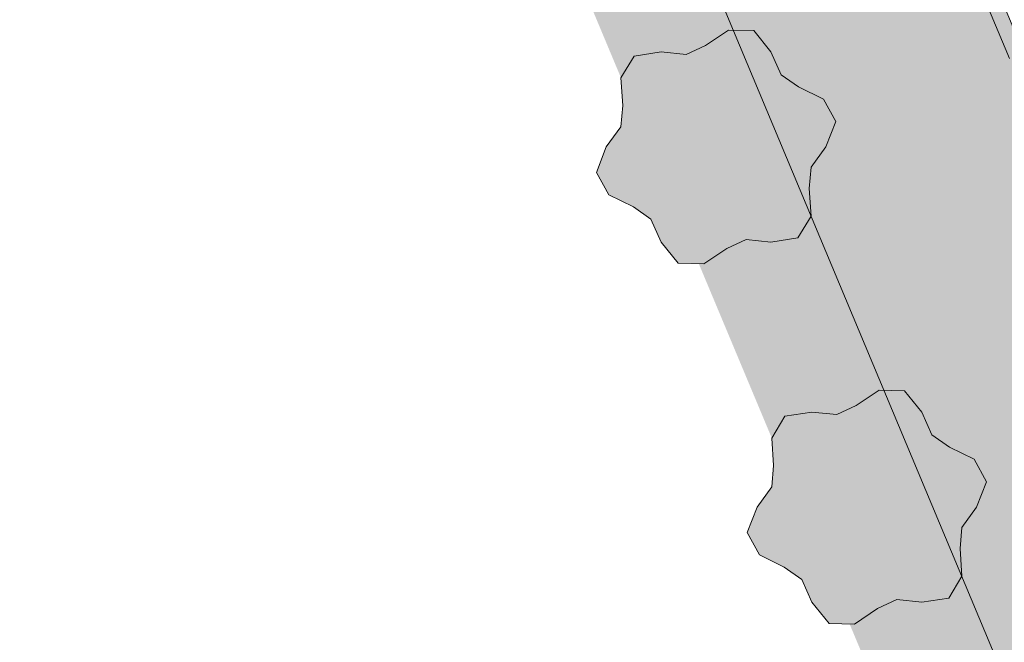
# Model space of a CAD drawing. Extents: x 306008 to 307050, y 9156110 to 9156581.
# Tile 400 of 656: x 306077.75 to 306081.79, y 9156422.19 to 9156424.75. Entities that reach past the tile are written whole.
import ezdxf

# ---------------------------------------------------------------- set-up
doc = ezdxf.new("R2010")
doc.units = 0
doc.linetypes.add('DASHED', pattern=[1.524, 1.27, -0.254])
for name, color, linetype in [('D32_JLN_JALUR_SEPEDA', 7, 'Continuous'), ('D32_JLN_PAGAR_HIJAU', 7, 'Continuous'), ('D32_JLN_SALURAN_TERTUTUP', 7, 'Continuous')]:
    doc.layers.add(name, color=color, linetype=linetype)

msp = doc.modelspace()

# ---------------------------------------------------------------- hatches: boundary and pattern name
at = {"layer": 'D32_JLN_JALUR_SEPEDA', "true_color": 0xc4d696}
h = msp.add_hatch(color=7, dxfattribs=at)
h.dxf.hatch_style = 1
h.paths.add_polyline_path([(306112.603, 9156366.1652), (306112.3498, 9156366.3169), (306112.1143, 9156366.4949), (306108.4574, 9156369.5799), (306108.2868, 9156369.7365), (306108.13, 9156369.907), (306107.9881, 9156370.0901), (306104.4801, 9156375.0324), (306104.3652, 9156375.208), (306104.2642, 9156375.3918), (306086.4598, 9156410.9102), (306086.3816, 9156411.0804), (306072.3054, 9156444.6983), (306072.2719, 9156444.7823), (306062.5808, 9156470.2468), (306062.5276, 9156470.4), (306056.1569, 9156490.6587), (306056.1065, 9156490.8408), (306048.3707, 9156523.0134), (306035.0938, 9156560.1561), (306034.9979, 9156560.4896), (306033.1597, 9156568.8267), (306033.1645, 9156568.8139), (306033.2921, 9156568.431), (306033.2922, 9156568.4308), (306033.2985, 9156568.4125), (306033.2986, 9156568.4121), (306033.3043, 9156568.3967), (306033.3044, 9156568.3965), (306033.4856, 9156567.924), (306033.5303, 9156567.7992), (306033.6691, 9156567.3828), (306033.6692, 9156567.3824), (306033.6791, 9156567.3544), (306033.6794, 9156567.3537), (306033.6897, 9156567.3275), (306033.6899, 9156567.3272), (306033.8361, 9156566.9763), (306033.9337, 9156566.7066), (306034.0537, 9156566.3171), (306034.0538, 9156566.3169), (306034.0608, 9156566.2952), (306034.061, 9156566.2947), (306034.0665, 9156566.2788), (306034.0666, 9156566.2786), (306049.4498, 9156523.8474), (306049.4501, 9156523.8467), (306049.4775, 9156523.7789), (306049.478, 9156523.7778), (306049.4859, 9156523.7614), (306049.5769, 9156523.543), (306049.5777, 9156523.5412), (306049.5787, 9156523.5396), (306049.5799, 9156523.538), (306049.5809, 9156523.5369), (306049.6059, 9156523.474), (306049.6061, 9156523.4737), (306049.7336, 9156523.1683), (306049.8595, 9156522.8013), (306049.9188, 9156522.5834), (306049.9473, 9156522.4699), (306058.0585, 9156487.2778), (306058.0585, 9156487.2776), (306058.0647, 9156487.2519), (306058.0647, 9156487.2518), (306058.1656, 9156486.8469), (306058.2051, 9156486.6637), (306058.2647, 9156486.339), (306058.2648, 9156486.3384), (306058.2772, 9156486.281), (306058.2775, 9156486.2799), (306058.2842, 9156486.2554), (306058.2843, 9156486.2549), (306058.3602, 9156486.0011), (306058.4283, 9156485.7271), (306058.48, 9156485.4666), (306058.4801, 9156485.4663), (306058.4848, 9156485.4441), (306058.4849, 9156485.4436), (306058.489, 9156485.4264), (306058.4891, 9156485.4262), (306058.5308, 9156485.2602), (306058.5921, 9156484.9451), (306058.6058, 9156484.8469), (306058.6062, 9156484.8451), (306058.6217, 9156484.7785), (306058.6221, 9156484.7771), (306058.6276, 9156484.7594), (306058.7015, 9156484.4689), (306058.7314, 9156484.2686), (306058.7316, 9156484.2677), (306058.7413, 9156484.219), (306058.7418, 9156484.2171), (306058.7682, 9156484.1303), (306058.7685, 9156484.1293), (306058.7923, 9156484.0637), (306058.8609, 9156483.8043), (306058.9784, 9156483.2627), (306059.0098, 9156483.091), (306059.0101, 9156483.0898), (306059.122, 9156482.6418), (306059.1492, 9156482.5229), (306059.1726, 9156482.4095), (306059.173, 9156482.4079), (306059.1767, 9156482.3953), (306059.1769, 9156482.3947), (306059.1965, 9156482.3346), (306059.1966, 9156482.3343), (306059.2052, 9156482.3094), (306059.2054, 9156482.3088), (306059.2125, 9156482.2898), (306059.2126, 9156482.2896), (306059.6756, 9156481.108), (306059.7041, 9156481.0193), (306059.7048, 9156481.0175), (306059.7057, 9156481.0156), (306059.7068, 9156481.0139), (306059.7072, 9156481.0134), (306059.7896, 9156480.7904), (306059.79, 9156480.7893), (306059.8162, 9156480.7298), (306059.8858, 9156480.5494), (306059.886, 9156480.5489), (306059.9234, 9156480.46), (306059.9988, 9156480.2302), (306060.0001, 9156480.2254), (306060.0002, 9156480.2251), (306060.0087, 9156480.1975), (306060.0089, 9156480.1967), (306060.0205, 9156480.1635), (306060.0207, 9156480.1631), (306060.1166, 9156479.9065), (306060.1535, 9156479.8019), (306060.2551, 9156479.496), (306060.2552, 9156479.4958), (306060.2622, 9156479.4758), (306060.2624, 9156479.4752), (306060.272, 9156479.4499), (306060.2721, 9156479.4496), (306060.4147, 9156479.0939), (306060.4488, 9156479.0045), (306060.6016, 9156478.5848), (306060.7648, 9156478.136), (306060.7649, 9156478.1358), (306060.7719, 9156478.1172), (306060.772, 9156478.117), (306060.7737, 9156478.1127), (306060.7739, 9156478.1121), (306060.9658, 9156477.6534), (306061.0003, 9156477.5672), (306061.1716, 9156477.1194), (306061.2146, 9156476.9993), (306061.3601, 9156476.564), (306061.3601, 9156476.5639), (306061.3617, 9156476.5592), (306061.3619, 9156476.5587), (306061.3702, 9156476.5365), (306061.3702, 9156476.5363), (306061.552, 9156476.064), (306061.5974, 9156475.9378), (306061.7416, 9156475.5064), (306061.7416, 9156475.5062), (306061.7435, 9156475.5007), (306061.7436, 9156475.5004), (306061.751, 9156475.4801), (306061.751, 9156475.4799), (306070.1522, 9156452.9768), (306070.1845, 9156452.8858), (306070.2048, 9156452.8257), (306070.2049, 9156452.8254), (306070.2117, 9156452.8059), (306070.2119, 9156452.8054), (306070.2195, 9156452.7854), (306070.2196, 9156452.7852), (306070.5123, 9156452.0464), (306070.5999, 9156451.7924), (306070.6052, 9156451.771), (306070.6055, 9156451.7699), (306070.6497, 9156451.6256), (306070.6504, 9156451.6238), (306087.2184, 9156411.7255), (306087.2185, 9156411.7252), (306087.2293, 9156411.7004), (306087.2296, 9156411.6998), (306087.241, 9156411.6758), (306087.2411, 9156411.6755), (306087.3073, 9156411.5423), (306087.3981, 9156411.3412), (306087.8071, 9156410.3381), (306087.8073, 9156410.3377), (306087.8382, 9156410.2666), (306087.8391, 9156410.2648), (306087.8402, 9156410.2631), (306087.8415, 9156410.2615), (306087.8428, 9156410.2601), (306087.8444, 9156410.2588), (306087.8449, 9156410.2584), (306087.8778, 9156410.1906), (306087.8779, 9156410.1903), (306087.9063, 9156410.1344), (306087.9083, 9156410.1305), (306106.6071, 9156373.1971), (306106.6072, 9156373.1968), (306106.6289, 9156373.1556), (306106.629, 9156373.1553), (306106.8457, 9156372.7584), (306106.8958, 9156372.6626), (306107.0539, 9156372.3463), (306107.1105, 9156372.2265), (306107.2421, 9156371.9313), (306107.2422, 9156371.931), (306107.2545, 9156371.9046), (306107.2547, 9156371.9041), (306107.2628, 9156371.888), (306107.2629, 9156371.8878), (306107.7416, 9156370.9637), (306107.8333, 9156370.7699), (306107.8889, 9156370.6409), (306107.8897, 9156370.6391), (306107.8908, 9156370.6374), (306107.892, 9156370.6359), (306107.9902, 9156370.5201), (306108.02, 9156370.4844), (306108.0846, 9156370.4057), (306108.222, 9156370.2229), (306108.2227, 9156370.222), (306108.2308, 9156370.2124), (306108.2321, 9156370.211), (306108.2336, 9156370.2097), (306108.2499, 9156370.1966), (306108.2506, 9156370.1961), (306108.4987, 9156370.0128), (306109.0394, 9156369.563), (306109.1166, 9156369.4965), (306109.4237, 9156369.2228), (306109.4241, 9156369.2224), (306109.4683, 9156369.1854), (306109.4691, 9156369.1847), (306109.4876, 9156369.1708), (306109.488, 9156369.1705), (306109.5646, 9156369.1154), (306109.7514, 9156368.9696), (306109.9259, 9156368.8094), (306109.929, 9156368.8064), (306109.9295, 9156368.8059), (306109.9352, 9156368.8006), (306109.9366, 9156368.7994), (306109.98, 9156368.7663), (306110.0663, 9156368.6936), (306110.0671, 9156368.693), (306110.079, 9156368.684), (306110.1941, 9156368.5924), (306111.0874, 9156367.8447), (306111.2647, 9156367.6838), (306111.3909, 9156367.5597), (306111.3924, 9156367.5584), (306113.0241, 9156366.2385), (306113.1797, 9156366.1007), (306113.1813, 9156366.0995), (306113.1829, 9156366.0984), (306113.1846, 9156366.0975), (306113.1864, 9156366.0968), (306113.187, 9156366.0966), (306113.1997, 9156366.0848), (306113.201, 9156366.0837), (306113.2281, 9156366.0623), (306113.2297, 9156366.0612), (306113.2522, 9156366.0468), (306113.2535, 9156366.046), (306113.3151, 9156366.013), (306113.4805, 9156365.9173), (306113.5236, 9156365.8906), (306113.5246, 9156365.89), (306113.5667, 9156365.8671), (306113.5673, 9156365.8668), (306113.6595, 9156365.8203), (306113.6601, 9156365.8201), (306113.6733, 9156365.8139), (306113.6747, 9156365.8133), (306113.7178, 9156365.7972), (306113.7193, 9156365.7967), (306113.7474, 9156365.7886), (306113.748, 9156365.7884), (306113.8373, 9156365.766), (306113.8389, 9156365.7656), (306113.871, 9156365.7603), (306113.8727, 9156365.7601), (306113.9421, 9156365.7544), (306114.2153, 9156365.7195), (306115.3351, 9156365.5234), (306115.6154, 9156365.4603), (306115.8879, 9156365.3707), (306116.1505, 9156365.2553), (306116.4008, 9156365.1152), (306116.6365, 9156364.9517), (306116.8553, 9156364.7662), (306117.0553, 9156364.5606), (306117.1633, 9156364.4258), (306117.164, 9156364.425), (306117.2005, 9156364.3838), (306117.2018, 9156364.3824), (306117.2033, 9156364.3812), (306117.2049, 9156364.3801), (306117.2067, 9156364.3791), (306117.2085, 9156364.3784), (306117.2103, 9156364.3778), (306117.2123, 9156364.3774), (306117.2836, 9156364.366), (306117.2846, 9156364.3658), (306120.8557, 9156363.9744), (306120.4746, 9156363.0166), (306112.871, 9156366.0416)])
at = {"layer": 'D32_JLN_PAGAR_HIJAU', "true_color": 0x78aa60}
h = msp.add_hatch(color=7, dxfattribs=at)
h.dxf.hatch_style = 1
h.paths.add_polyline_path([(306112.3694, 9156365.7231), (306112.0702, 9156365.9024), (306111.7919, 9156366.1127), (306108.135, 9156369.1977), (306107.9334, 9156369.3829), (306107.7481, 9156369.5843), (306107.5804, 9156369.8007), (306104.0723, 9156374.743), (306103.9366, 9156374.9505), (306103.8172, 9156375.1677), (306086.0128, 9156410.6861), (306085.9204, 9156410.8873), (306071.8442, 9156444.5052), (306071.8046, 9156444.6044), (306062.1135, 9156470.069), (306062.0506, 9156470.25), (306055.68, 9156490.5088), (306055.6204, 9156490.7239), (306047.8909, 9156522.8704), (306034.623, 9156559.9878), (306034.5096, 9156560.382), (306032.0667, 9156571.4617), (306032.1148, 9156571.3859), (306032.1455, 9156571.3343), (306032.2572, 9156571.1295), (306032.2882, 9156571.0669), (306032.3578, 9156570.9159), (306032.4386, 9156570.7272), (306032.4388, 9156570.7268), (306032.4499, 9156570.7022), (306032.45, 9156570.7019), (306032.5584, 9156570.4725), (306032.6588, 9156570.1892), (306032.7402, 9156569.9169), (306032.7402, 9156569.9166), (306032.7464, 9156569.8971), (306032.7465, 9156569.8965), (306032.7553, 9156569.8714), (306032.7554, 9156569.8711), (306032.9098, 9156569.4467), (306032.9099, 9156569.4465), (306032.9168, 9156569.4281), (306032.917, 9156569.4277), (306032.9241, 9156569.4101), (306032.9242, 9156569.4098), (306033.0864, 9156569.0219), (306033.1597, 9156568.8267), (306034.9979, 9156560.4896), (306035.0938, 9156560.1561), (306048.3707, 9156523.0134), (306056.1065, 9156490.8408), (306056.1569, 9156490.6587), (306062.5276, 9156470.4), (306062.5808, 9156470.2468), (306072.2719, 9156444.7823), (306072.3054, 9156444.6983), (306086.3816, 9156411.0804), (306086.4598, 9156410.9102), (306104.2642, 9156375.3918), (306104.3652, 9156375.208), (306104.4801, 9156375.0324), (306107.9881, 9156370.0901), (306108.13, 9156369.907), (306108.2868, 9156369.7365), (306108.4574, 9156369.5799), (306112.1143, 9156366.4949), (306112.3498, 9156366.3169), (306112.603, 9156366.1652), (306112.871, 9156366.0416), (306120.4746, 9156363.0166), (306120.8557, 9156363.9744), (306120.2898, 9156362.552), (306112.6861, 9156365.577)])
at = {"layer": 'D32_JLN_PAGAR_HIJAU', "true_color": 0x568c46}
h = msp.add_hatch(color=7, dxfattribs=at)
h.dxf.hatch_style = 1
h.paths.add_polyline_path([(306081.057, 9156424.2246), (306081.0974, 9156424.3288), (306081.0471, 9156424.4205), (306080.9453, 9156424.4704), (306080.8737, 9156424.5208), (306080.832, 9156424.6143), (306080.7619, 9156424.7014), (306080.6573, 9156424.7037), (306080.5632, 9156424.6406), (306080.4838, 9156424.6037), (306080.382, 9156424.6143), (306080.2715, 9156424.5972), (306080.2172, 9156424.5077), (306080.2249, 9156424.3947), (306080.217, 9156424.3075), (306080.157, 9156424.2246), (306080.1166, 9156424.1203), (306080.1669, 9156424.0286), (306080.2686, 9156423.9787), (306080.3402, 9156423.9283), (306080.382, 9156423.8349), (306080.452, 9156423.7478), (306080.5566, 9156423.7455), (306080.6507, 9156423.8086), (306080.7302, 9156423.8454), (306080.832, 9156423.8349), (306080.9424, 9156423.852), (306080.9967, 9156423.9414), (306080.9891, 9156424.0545), (306080.9969, 9156424.1417)])
h = msp.add_hatch(color=7, dxfattribs=at)
h.dxf.hatch_style = 1
h.paths.add_polyline_path([(306081.6749, 9156422.7487), (306081.7153, 9156422.853), (306081.665, 9156422.9447), (306081.5633, 9156422.9946), (306081.4917, 9156423.045), (306081.4499, 9156423.1384), (306081.3798, 9156423.2256), (306081.2753, 9156423.2278), (306081.1812, 9156423.1647), (306081.1017, 9156423.1279), (306080.9999, 9156423.1384), (306080.8894, 9156423.1213), (306080.8352, 9156423.0319), (306080.8428, 9156422.9189), (306080.835, 9156422.8316), (306080.7749, 9156422.7487), (306080.7345, 9156422.6445), (306080.7848, 9156422.5528), (306080.8865, 9156422.5029), (306080.9582, 9156422.4525), (306080.9999, 9156422.359), (306081.07, 9156422.2719), (306081.1746, 9156422.2696), (306081.2686, 9156422.3328), (306081.3481, 9156422.3696), (306081.4499, 9156422.359), (306081.5604, 9156422.3762), (306081.6147, 9156422.4656), (306081.607, 9156422.5786), (306081.6148, 9156422.6658)])

# ---------------------------------------------------------------- linework, layer by layer
at = {"layer": 'D32_JLN_JALUR_SEPEDA', "lineweight": 13, "true_color": 0x6e685c}
msp.add_lwpolyline([(306120.4746, 9156363.0166), (306112.871, 9156366.0416), (306112.603, 9156366.1652), (306112.3498, 9156366.3169), (306112.1143, 9156366.4949), (306108.4574, 9156369.5799), (306108.2868, 9156369.7365), (306108.13, 9156369.907), (306107.9881, 9156370.0901), (306104.4801, 9156375.0324), (306104.3652, 9156375.208), (306104.2642, 9156375.3918), (306086.4598, 9156410.9102), (306086.3816, 9156411.0804), (306072.3054, 9156444.6983), (306072.2719, 9156444.7823), (306062.5808, 9156470.2468), (306062.5276, 9156470.4), (306056.1569, 9156490.6587)], dxfattribs=at)
at = {"layer": 'D32_JLN_PAGAR_HIJAU', "lineweight": 9, "true_color": 0x3c6432}
for points in [[(306081.057, 9156424.2246), (306081.0974, 9156424.3288), (306081.0471, 9156424.4205), (306080.9453, 9156424.4704), (306080.8737, 9156424.5208), (306080.832, 9156424.6143), (306080.7619, 9156424.7014), (306080.6573, 9156424.7037), (306080.5632, 9156424.6406), (306080.4838, 9156424.6037), (306080.382, 9156424.6143), (306080.2715, 9156424.5972), (306080.2172, 9156424.5077), (306080.2249, 9156424.3947), (306080.217, 9156424.3075), (306080.157, 9156424.2246), (306080.1166, 9156424.1203), (306080.1669, 9156424.0286), (306080.2686, 9156423.9787), (306080.3402, 9156423.9283), (306080.382, 9156423.8349), (306080.452, 9156423.7478), (306080.5566, 9156423.7455), (306080.6507, 9156423.8086), (306080.7302, 9156423.8454), (306080.832, 9156423.8349), (306080.9424, 9156423.852), (306080.9967, 9156423.9414), (306080.9891, 9156424.0545), (306080.9969, 9156424.1417)], [(306081.6749, 9156422.7487), (306081.7153, 9156422.853), (306081.665, 9156422.9447), (306081.5633, 9156422.9946), (306081.4917, 9156423.045), (306081.4499, 9156423.1384), (306081.3798, 9156423.2256), (306081.2753, 9156423.2278), (306081.1812, 9156423.1647), (306081.1017, 9156423.1279), (306080.9999, 9156423.1384), (306080.8894, 9156423.1213), (306080.8352, 9156423.0319), (306080.8428, 9156422.9189), (306080.835, 9156422.8316), (306080.7749, 9156422.7487), (306080.7345, 9156422.6445), (306080.7848, 9156422.5528), (306080.8865, 9156422.5029), (306080.9582, 9156422.4525), (306080.9999, 9156422.359), (306081.07, 9156422.2719), (306081.1746, 9156422.2696), (306081.2686, 9156422.3328), (306081.3481, 9156422.3696), (306081.4499, 9156422.359), (306081.5604, 9156422.3762), (306081.6147, 9156422.4656), (306081.607, 9156422.5786), (306081.6148, 9156422.6658)]]:
    msp.add_lwpolyline(points, close=True, dxfattribs=at)
at = {"layer": 'D32_JLN_SALURAN_TERTUTUP', "linetype": 'DASHED', "lineweight": 9, "ltscale": 1.866667, "true_color": 0x6e6e6c}
msp.add_lwpolyline([(306073.2279, 9156445.0845), (306073.2065, 9156445.138), (306071.7016, 9156449.0923), (306087.2184, 9156411.7255), (306087.2185, 9156411.7252), (306087.2293, 9156411.7004), (306087.2296, 9156411.6998), (306087.241, 9156411.6758), (306087.2411, 9156411.6755), (306087.3073, 9156411.5423), (306087.3981, 9156411.3412), (306087.5539, 9156410.9589), (306087.3538, 9156411.3583), (306087.304, 9156411.4666), (306073.2279, 9156445.0845)], dxfattribs=at)

doc.saveas('drawing.dxf')
